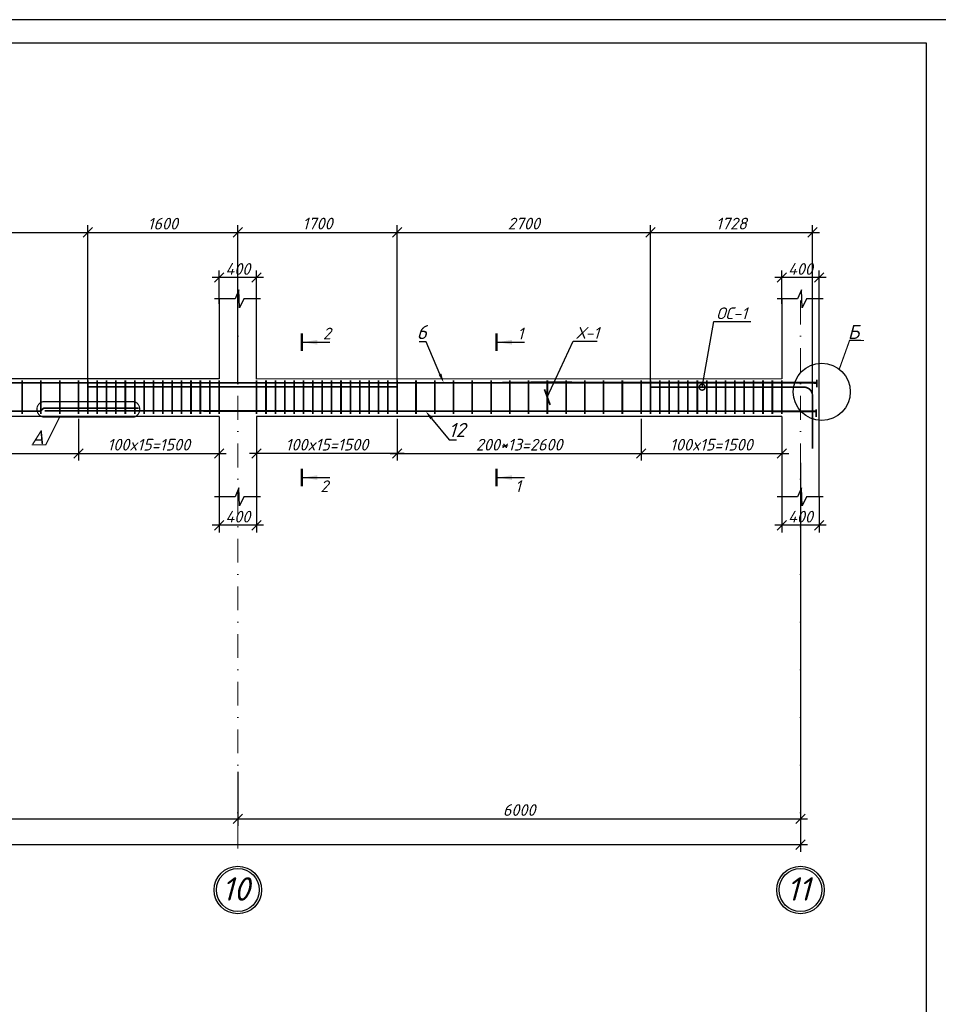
# Model space of a CAD drawing. Header units: millimetres. Extents: x -33345 to 4712671, y -3392 to 121473.
# Tile 553 of 656: x 2796276 to 2815869, y 65501 to 86501. Entities that reach past the tile are written whole.
import ezdxf
from ezdxf import colors
from ezdxf.entities.mleader import LeaderData, LeaderLine
from ezdxf.math import Vec2, Vec3

# ---------------------------------------------------------------- set-up
doc = ezdxf.new("R2010")
doc.units = ezdxf.units.MM
doc.linetypes.add('DASHDOTX2', pattern=[50.8, 25.4, -12.7, 0, -12.7])
doc.layers.add('0.25', color=7, linetype='Continuous', lineweight=25)
doc.layers.add('Лист', color=7, linetype='Continuous')
doc.styles.add('_text', font='isocpeui.ttf')
doc.styles.add('Arch-Dim', font='isocpeui.ttf', dxfattribs={"height": 200})
doc.styles.add('GOST 2.304', font='isocpeui.ttf')
doc.styles.add('Тохир', font='isocpeui.ttf', dxfattribs={"oblique": 2, "height": 250})
doc.dimstyles.new('Islom 94', dxfattribs={"dimtxt": 250, "dimasz": 200, "dimexe": 150, "dimexo": 100, "dimgap": 60, "dimtad": 1, "dimdec": 0, "dimtxsty": '_text', "dimblk": 'OBLIQUE', "dimcen": 0, "dimdle": 150, "dimadec": 0, "dimazin": 0, "dimtfac": 1, "dimtdec": 0, "dimtmove": 0, "dimatfit": 3, "dimfxl": 1, "dimarcsym": 0})

# ---------------------------------------------------------------- blocks, each defined once
blk = doc.blocks.new('*U327')
at = {"layer": '0.25', "color": 5, "linetype": 'Continuous', "lineweight": 25, "ltscale": 100}
blk.add_lwpolyline([(-125914, 0), (0, 0), (0, 42000), (-125914, 42000), (-125914, 0)], dxfattribs=at)
at = {"layer": '0.25', "color": 7, "linetype": 'Continuous', "lineweight": 30, "ltscale": 100}
blk.add_lwpolyline([(-123914, 500), (-500, 500), (-500, 41500), (-123914, 41500), (-123914, 500)], dxfattribs=at)
blk = doc.blocks.new('_Oblique')
at = {"color": 0, "linetype": 'ByBlock', "lineweight": -2}
blk.add_line((-0.5, -0.5), (0.5, 0.5), dxfattribs=at)
blk = doc.blocks.new('*D1353')
at = {"color": 0, "lineweight": -2, "ltscale": 10, "transparency": 16777216}
for p, q in [((2800529, 76322), (2800529, 75567)), ((2801329, 76322), (2801329, 75567)), ((2801479, 75717), (2800379, 75717))]:
    blk.add_line(p, q, dxfattribs=at)
at = {"layer": 'Defpoints', "color": 0, "ltscale": 10, "transparency": 16777216}
for p in [(2800529, 76422), (2801329, 76422), (2800529, 75717)]:
    blk.add_point(p, dxfattribs=at)
at = {"color": 0, "lineweight": -2, "ltscale": 10, "transparency": 16777216, "xscale": 200, "yscale": 200, "zscale": 200, "rotation": 180}
blk.add_blockref('_Oblique', (2800529, 75717), dxfattribs=at)
at = {"color": 0, "lineweight": -2, "ltscale": 10, "transparency": 16777216, "xscale": 200, "yscale": 200, "zscale": 200}
blk.add_blockref('_Oblique', (2801329, 75717), dxfattribs=at)
at = {"color": 0, "ltscale": 10, "transparency": 16777216, "insert": (2800929, 75902), "char_height": 250, "attachment_point": 5, "style": '_text'}
blk.add_mtext('400', dxfattribs=at)
blk = doc.blocks.new('*D1354')
at = {"color": 0, "lineweight": -2, "ltscale": 10, "transparency": 16777216}
for p, q in [((2800529, 80439), (2800529, 81150)), ((2801329, 80439), (2801329, 81150)), ((2801479, 81000), (2800379, 81000))]:
    blk.add_line(p, q, dxfattribs=at)
at = {"layer": 'Defpoints', "color": 0, "ltscale": 10, "transparency": 16777216}
for p in [(2800529, 81000), (2800529, 80339), (2801329, 80339)]:
    blk.add_point(p, dxfattribs=at)
at = {"color": 0, "lineweight": -2, "ltscale": 10, "transparency": 16777216, "xscale": 200, "yscale": 200, "zscale": 200, "rotation": 180}
blk.add_blockref('_Oblique', (2800529, 81000), dxfattribs=at)
at = {"color": 0, "lineweight": -2, "ltscale": 10, "transparency": 16777216, "xscale": 200, "yscale": 200, "zscale": 200}
blk.add_blockref('_Oblique', (2801329, 81000), dxfattribs=at)
at = {"color": 0, "ltscale": 10, "transparency": 16777216, "insert": (2800929, 81185), "char_height": 250, "attachment_point": 5, "style": '_text'}
blk.add_mtext('400', dxfattribs=at)
blk = doc.blocks.new('*D1355')
at = {"color": 0, "lineweight": -2, "ltscale": 10, "transparency": 16777216}
for p, q in [((2812529, 76322), (2812529, 75567)), ((2813329, 76322), (2813329, 75567)), ((2813479, 75717), (2812379, 75717))]:
    blk.add_line(p, q, dxfattribs=at)
at = {"layer": 'Defpoints', "color": 0, "ltscale": 10, "transparency": 16777216}
for p in [(2812529, 76422), (2813329, 76422), (2812529, 75717)]:
    blk.add_point(p, dxfattribs=at)
at = {"color": 0, "lineweight": -2, "ltscale": 10, "transparency": 16777216, "xscale": 200, "yscale": 200, "zscale": 200, "rotation": 180}
blk.add_blockref('_Oblique', (2812529, 75717), dxfattribs=at)
at = {"color": 0, "lineweight": -2, "ltscale": 10, "transparency": 16777216, "xscale": 200, "yscale": 200, "zscale": 200}
blk.add_blockref('_Oblique', (2813329, 75717), dxfattribs=at)
at = {"color": 0, "ltscale": 10, "transparency": 16777216, "insert": (2812929, 75902), "char_height": 250, "attachment_point": 5, "style": '_text'}
blk.add_mtext('400', dxfattribs=at)
blk = doc.blocks.new('*D1356')
at = {"color": 0, "lineweight": -2, "ltscale": 10, "transparency": 16777216}
for p, q in [((2812529, 80439), (2812529, 81150)), ((2813329, 80439), (2813329, 81150)), ((2813479, 81000), (2812379, 81000))]:
    blk.add_line(p, q, dxfattribs=at)
at = {"layer": 'Defpoints', "color": 0, "ltscale": 10, "transparency": 16777216}
for p in [(2812529, 81000), (2812529, 80339), (2813329, 80339)]:
    blk.add_point(p, dxfattribs=at)
at = {"color": 0, "lineweight": -2, "ltscale": 10, "transparency": 16777216, "xscale": 200, "yscale": 200, "zscale": 200, "rotation": 180}
blk.add_blockref('_Oblique', (2812529, 81000), dxfattribs=at)
at = {"color": 0, "lineweight": -2, "ltscale": 10, "transparency": 16777216, "xscale": 200, "yscale": 200, "zscale": 200}
blk.add_blockref('_Oblique', (2813329, 81000), dxfattribs=at)
at = {"color": 0, "ltscale": 10, "transparency": 16777216, "insert": (2812929, 81185), "char_height": 250, "attachment_point": 5, "style": '_text'}
blk.add_mtext('400', dxfattribs=at)
blk = doc.blocks.new('*D2859')
at = {"color": 0, "lineweight": -2, "ltscale": 10, "transparency": 16777216}
for p, q in [((2812929, 77052), (2812929, 68756)), ((2694129, 74194), (2694129, 68756)), ((2813079, 68906), (2693979, 68906))]:
    blk.add_line(p, q, dxfattribs=at)
at = {"layer": 'Defpoints', "color": 0, "ltscale": 10, "transparency": 16777216}
for p in [(2812929, 77152), (2694129, 74294, 1359241), (2694129, 68906)]:
    blk.add_point(p, dxfattribs=at)
at = {"color": 0, "lineweight": -2, "ltscale": 10, "transparency": 16777216, "xscale": 200, "yscale": 200, "zscale": 200, "rotation": 180}
blk.add_blockref('_Oblique', (2694129, 68906), dxfattribs=at)
at = {"color": 0, "lineweight": -2, "ltscale": 10, "transparency": 16777216, "xscale": 200, "yscale": 200, "zscale": 200}
blk.add_blockref('_Oblique', (2812929, 68906), dxfattribs=at)
at = {"color": 0, "ltscale": 10, "transparency": 16777216, "insert": (2753529, 69091), "char_height": 250, "attachment_point": 5, "style": '_text'}
blk.add_mtext('59400', dxfattribs=at)
blk = doc.blocks.new('*D1462')
at = {"color": 0, "lineweight": -2, "ltscale": 10, "transparency": 16777216}
for p, q in [((2797529, 77991), (2797529, 77102)), ((2800529, 77759), (2800529, 77102)), ((2797379, 77252), (2800679, 77252))]:
    blk.add_line(p, q, dxfattribs=at)
at = {"layer": 'Defpoints', "color": 0, "ltscale": 10, "transparency": 16777216}
for p in [(2797529, 78091), (2800529, 77859), (2800529, 77252)]:
    blk.add_point(p, dxfattribs=at)
at = {"color": 0, "lineweight": -2, "ltscale": 10, "transparency": 16777216, "xscale": 200, "yscale": 200, "zscale": 200, "rotation": 180}
blk.add_blockref('_Oblique', (2797529, 77252), dxfattribs=at)
at = {"color": 0, "lineweight": -2, "ltscale": 10, "transparency": 16777216, "xscale": 200, "yscale": 200, "zscale": 200}
blk.add_blockref('_Oblique', (2800529, 77252), dxfattribs=at)
at = {"color": 0, "ltscale": 10, "transparency": 16777216, "insert": (2799029, 77437), "char_height": 250, "attachment_point": 5, "style": '_text'}
blk.add_mtext('100x15=1500', dxfattribs=at)
blk = doc.blocks.new('*D1463')
at = {"color": 0, "lineweight": -2, "ltscale": 10, "transparency": 16777216}
for p, q in [((2792329, 77877), (2792329, 77102)), ((2797529, 77877), (2797529, 77102)), ((2792179, 77252), (2797679, 77252))]:
    blk.add_line(p, q, dxfattribs=at)
at = {"layer": 'Defpoints', "color": 0, "ltscale": 10, "transparency": 16777216}
for p in [(2792329, 77977, 1359241), (2797529, 77977, 1359241), (2797529, 77252)]:
    blk.add_point(p, dxfattribs=at)
at = {"color": 0, "lineweight": -2, "ltscale": 10, "transparency": 16777216, "xscale": 200, "yscale": 200, "zscale": 200, "rotation": 180}
blk.add_blockref('_Oblique', (2792329, 77252), dxfattribs=at)
at = {"color": 0, "lineweight": -2, "ltscale": 10, "transparency": 16777216, "xscale": 200, "yscale": 200, "zscale": 200}
blk.add_blockref('_Oblique', (2797529, 77252), dxfattribs=at)
at = {"color": 0, "ltscale": 10, "transparency": 16777216, "insert": (2794929, 77437), "char_height": 250, "attachment_point": 5, "style": '_text'}
blk.add_mtext('200*13=2600', dxfattribs=at)
blk = doc.blocks.new('*D1464')
at = {"color": 0, "lineweight": -2, "ltscale": 10, "transparency": 16777216}
for p, q in [((2809529, 77991), (2809529, 77102)), ((2812529, 77759), (2812529, 77102)), ((2809379, 77252), (2812679, 77252))]:
    blk.add_line(p, q, dxfattribs=at)
at = {"layer": 'Defpoints', "color": 0, "ltscale": 10, "transparency": 16777216}
for p in [(2809529, 78091), (2812529, 77859), (2812529, 77252)]:
    blk.add_point(p, dxfattribs=at)
at = {"color": 0, "lineweight": -2, "ltscale": 10, "transparency": 16777216, "xscale": 200, "yscale": 200, "zscale": 200, "rotation": 180}
blk.add_blockref('_Oblique', (2809529, 77252), dxfattribs=at)
at = {"color": 0, "lineweight": -2, "ltscale": 10, "transparency": 16777216, "xscale": 200, "yscale": 200, "zscale": 200}
blk.add_blockref('_Oblique', (2812529, 77252), dxfattribs=at)
at = {"color": 0, "ltscale": 10, "transparency": 16777216, "insert": (2811029, 77437), "char_height": 250, "attachment_point": 5, "style": '_text'}
blk.add_mtext('100x15=1500', dxfattribs=at)
blk = doc.blocks.new('*D1465')
at = {"color": 0, "lineweight": -2, "ltscale": 10, "transparency": 16777216}
for p, q in [((2804329, 77877), (2804329, 77102)), ((2809529, 77877), (2809529, 77102)), ((2804179, 77252), (2809679, 77252))]:
    blk.add_line(p, q, dxfattribs=at)
at = {"layer": 'Defpoints', "color": 0, "ltscale": 10, "transparency": 16777216}
for p in [(2804329, 77977, 1359241), (2809529, 77977, 1359241), (2809529, 77252)]:
    blk.add_point(p, dxfattribs=at)
at = {"color": 0, "lineweight": -2, "ltscale": 10, "transparency": 16777216, "xscale": 200, "yscale": 200, "zscale": 200, "rotation": 180}
blk.add_blockref('_Oblique', (2804329, 77252), dxfattribs=at)
at = {"color": 0, "lineweight": -2, "ltscale": 10, "transparency": 16777216, "xscale": 200, "yscale": 200, "zscale": 200}
blk.add_blockref('_Oblique', (2809529, 77252), dxfattribs=at)
at = {"color": 0, "ltscale": 10, "transparency": 16777216, "insert": (2806929, 77437), "char_height": 250, "attachment_point": 5, "style": '_text'}
blk.add_mtext('200*13=2600', dxfattribs=at)
blk = doc.blocks.new('*D1472')
at = {"color": 0, "lineweight": -2, "ltscale": 10, "transparency": 16777216}
for p, q in [((2804329, 77991), (2804329, 77102)), ((2801329, 77759), (2801329, 77102)), ((2804479, 77252), (2801179, 77252))]:
    blk.add_line(p, q, dxfattribs=at)
at = {"layer": 'Defpoints', "color": 0, "ltscale": 10, "transparency": 16777216}
for p in [(2804329, 78091), (2801329, 77859), (2801329, 77252)]:
    blk.add_point(p, dxfattribs=at)
at = {"color": 0, "lineweight": -2, "ltscale": 10, "transparency": 16777216, "xscale": 200, "yscale": 200, "zscale": 200, "rotation": 180}
blk.add_blockref('_Oblique', (2801329, 77252), dxfattribs=at)
at = {"color": 0, "lineweight": -2, "ltscale": 10, "transparency": 16777216, "xscale": 200, "yscale": 200, "zscale": 200}
blk.add_blockref('_Oblique', (2804329, 77252), dxfattribs=at)
at = {"color": 0, "ltscale": 10, "transparency": 16777216, "insert": (2802829, 77437), "char_height": 250, "attachment_point": 5, "style": '_text'}
blk.add_mtext('100x15=1500', dxfattribs=at)
blk = doc.blocks.new('*D2927')
at = {"color": 0, "lineweight": -2, "transparency": 16777216}
for p, q in [((2792329, 78773), (2792329, 82116)), ((2797729, 78769), (2797729, 82116)), ((2792179, 81966), (2797879, 81966))]:
    blk.add_line(p, q, dxfattribs=at)
at = {"layer": 'Defpoints', "color": 0, "transparency": 16777216}
for p in [(2797729, 81966), (2792329, 78673, 1359241), (2797729, 78669, 1359241)]:
    blk.add_point(p, dxfattribs=at)
at = {"color": 0, "lineweight": -2, "transparency": 16777216, "xscale": 200, "yscale": 200, "zscale": 200, "rotation": 180}
blk.add_blockref('_Oblique', (2792329, 81966), dxfattribs=at)
at = {"color": 0, "lineweight": -2, "transparency": 16777216, "xscale": 200, "yscale": 200, "zscale": 200}
blk.add_blockref('_Oblique', (2797729, 81966), dxfattribs=at)
at = {"color": 0, "lineweight": 0, "transparency": 16777216, "insert": (2795029, 82153), "char_height": 250, "attachment_point": 5, "style": '_text'}
blk.add_mtext('2700', dxfattribs=at)
blk = doc.blocks.new('*D2928')
at = {"color": 0, "lineweight": -2, "transparency": 16777216}
for p, q in [((2797729, 78769), (2797729, 82116)), ((2800929, 78771), (2800929, 82116)), ((2797579, 81966), (2801079, 81966))]:
    blk.add_line(p, q, dxfattribs=at)
at = {"layer": 'Defpoints', "color": 0, "transparency": 16777216}
for p in [(2800929, 81966), (2797729, 78669, 1359241), (2800929, 78671, 1359241)]:
    blk.add_point(p, dxfattribs=at)
at = {"color": 0, "lineweight": -2, "transparency": 16777216, "xscale": 200, "yscale": 200, "zscale": 200, "rotation": 180}
blk.add_blockref('_Oblique', (2797729, 81966), dxfattribs=at)
at = {"color": 0, "lineweight": -2, "transparency": 16777216, "xscale": 200, "yscale": 200, "zscale": 200}
blk.add_blockref('_Oblique', (2800929, 81966), dxfattribs=at)
at = {"color": 0, "lineweight": 0, "transparency": 16777216, "insert": (2799329, 82151), "char_height": 250, "attachment_point": 5, "style": '_text'}
blk.add_mtext('1600', dxfattribs=at)
blk = doc.blocks.new('*D2929')
at = {"color": 0, "lineweight": -2, "transparency": 16777216}
for p, q in [((2800929, 78771), (2800929, 82116)), ((2804329, 78773), (2804329, 82116)), ((2800779, 81966), (2804479, 81966))]:
    blk.add_line(p, q, dxfattribs=at)
at = {"layer": 'Defpoints', "color": 0, "transparency": 16777216}
for p in [(2804329, 81966), (2800929, 78671, 1359241), (2804329, 78673, 1359241)]:
    blk.add_point(p, dxfattribs=at)
at = {"color": 0, "lineweight": -2, "transparency": 16777216, "xscale": 200, "yscale": 200, "zscale": 200, "rotation": 180}
blk.add_blockref('_Oblique', (2800929, 81966), dxfattribs=at)
at = {"color": 0, "lineweight": -2, "transparency": 16777216, "xscale": 200, "yscale": 200, "zscale": 200}
blk.add_blockref('_Oblique', (2804329, 81966), dxfattribs=at)
at = {"color": 0, "lineweight": 0, "transparency": 16777216, "insert": (2802629, 82153), "char_height": 250, "attachment_point": 5, "style": '_text'}
blk.add_mtext('1700', dxfattribs=at)
blk = doc.blocks.new('*D2930')
at = {"color": 0, "lineweight": -2, "transparency": 16777216}
for p, q in [((2804329, 78773), (2804329, 82116)), ((2809729, 78763), (2809729, 82116)), ((2804179, 81966), (2809879, 81966))]:
    blk.add_line(p, q, dxfattribs=at)
at = {"layer": 'Defpoints', "color": 0, "transparency": 16777216}
for p in [(2809729, 81966), (2804329, 78673, 1359241), (2809729, 78663, 1359241)]:
    blk.add_point(p, dxfattribs=at)
at = {"color": 0, "lineweight": -2, "transparency": 16777216, "xscale": 200, "yscale": 200, "zscale": 200, "rotation": 180}
blk.add_blockref('_Oblique', (2804329, 81966), dxfattribs=at)
at = {"color": 0, "lineweight": -2, "transparency": 16777216, "xscale": 200, "yscale": 200, "zscale": 200}
blk.add_blockref('_Oblique', (2809729, 81966), dxfattribs=at)
at = {"color": 0, "lineweight": 0, "transparency": 16777216, "insert": (2807029, 82153), "char_height": 250, "attachment_point": 5, "style": '_text'}
blk.add_mtext('2700', dxfattribs=at)
blk = doc.blocks.new('*D2931')
at = {"color": 0, "lineweight": -2, "transparency": 16777216}
for p, q in [((2809729, 78763), (2809729, 82116)), ((2813185, 78479), (2813185, 82116)), ((2809579, 81966), (2813335, 81966))]:
    blk.add_line(p, q, dxfattribs=at)
at = {"layer": 'Defpoints', "color": 0, "transparency": 16777216}
for p in [(2813185, 81966), (2809729, 78663, 1359241), (2813185, 78379, 1359241)]:
    blk.add_point(p, dxfattribs=at)
at = {"color": 0, "lineweight": -2, "transparency": 16777216, "xscale": 200, "yscale": 200, "zscale": 200, "rotation": 180}
blk.add_blockref('_Oblique', (2809729, 81966), dxfattribs=at)
at = {"color": 0, "lineweight": -2, "transparency": 16777216, "xscale": 200, "yscale": 200, "zscale": 200}
blk.add_blockref('_Oblique', (2813185, 81966), dxfattribs=at)
at = {"color": 0, "lineweight": 0, "transparency": 16777216, "insert": (2811457, 82153), "char_height": 250, "attachment_point": 5, "style": '_text'}
blk.add_mtext('1728', dxfattribs=at)
blk = doc.blocks.new('_DotSmall')
at = {"color": 0, "linetype": 'ByBlock', "const_width": 0.5}
blk.add_lwpolyline([(-0.0625, 0, 1), (0.0625, 0, 1)], format="xyb", close=True, dxfattribs=at)
blk = doc.blocks.new('_ArchTick')
at = {"color": 0, "linetype": 'ByBlock', "const_width": 0.15}
blk.add_lwpolyline([(-0.5, -0.5), (0.5, 0.5)], dxfattribs=at)
blk = doc.blocks.new('*D2941')
at = {"color": 0, "lineweight": -2, "ltscale": 10, "transparency": 16777216}
for p, q in [((2788929, 70407), (2788929, 69310)), ((2800929, 70463), (2800929, 69310)), ((2788779, 69460), (2801079, 69460))]:
    blk.add_line(p, q, dxfattribs=at)
at = {"layer": 'Defpoints', "color": 0, "ltscale": 10, "transparency": 16777216}
for p in [(2800929, 70563), (2788929, 70507), (2800929, 69460)]:
    blk.add_point(p, dxfattribs=at)
at = {"color": 0, "lineweight": -2, "ltscale": 10, "transparency": 16777216, "xscale": 200, "yscale": 200, "zscale": 200, "rotation": 180}
blk.add_blockref('_Oblique', (2788929, 69460), dxfattribs=at)
at = {"color": 0, "lineweight": -2, "ltscale": 10, "transparency": 16777216, "xscale": 200, "yscale": 200, "zscale": 200}
blk.add_blockref('_Oblique', (2800929, 69460), dxfattribs=at)
at = {"color": 0, "ltscale": 10, "transparency": 16777216, "insert": (2794929, 69645), "char_height": 250, "attachment_point": 5, "style": '_text'}
blk.add_mtext('6000', dxfattribs=at)
blk = doc.blocks.new('*D2942')
at = {"color": 0, "lineweight": -2, "ltscale": 10, "transparency": 16777216}
for p, q in [((2812929, 70575), (2812929, 69310)), ((2800929, 70463), (2800929, 69310)), ((2800779, 69460), (2813079, 69460))]:
    blk.add_line(p, q, dxfattribs=at)
at = {"layer": 'Defpoints', "color": 0, "ltscale": 10, "transparency": 16777216}
for p in [(2800929, 70563), (2812929, 70675), (2812929, 69460)]:
    blk.add_point(p, dxfattribs=at)
at = {"color": 0, "lineweight": -2, "ltscale": 10, "transparency": 16777216, "xscale": 200, "yscale": 200, "zscale": 200, "rotation": 180}
blk.add_blockref('_Oblique', (2800929, 69460), dxfattribs=at)
at = {"color": 0, "lineweight": -2, "ltscale": 10, "transparency": 16777216, "xscale": 200, "yscale": 200, "zscale": 200}
blk.add_blockref('_Oblique', (2812929, 69460), dxfattribs=at)
at = {"color": 0, "ltscale": 10, "transparency": 16777216, "insert": (2806929, 69645), "char_height": 250, "attachment_point": 5, "style": '_text'}
blk.add_mtext('6000', dxfattribs=at)

msp = doc.modelspace()

# ---------------------------------------------------------------- linework, layer by layer
at = {"color": 177, "ltscale": 10, "true_color": 0x293189}
for p, q in [((2800529.328, 80553.939), (2800529.328, 78841.039)), ((2800529.328, 80550.332), (2800529.328, 78841.039)), ((2812529.328, 80553.939), (2812529.328, 78841.039)), ((2812529.328, 80550.332), (2812529.328, 78841.039)), ((2800529.328, 78041.039), (2800529.328, 76324.533)), ((2812529.328, 78041.039), (2812529.328, 76324.533))]:
    msp.add_line(p, q, dxfattribs=at)
at = {"color": 1, "linetype": 'DASHDOTX2', "lineweight": 5, "ltscale": 20}
for p, q in [((2800929.483, 80510.221), (2800929.483, 68447.111)), ((2812929.483, 80510.221), (2812929.483, 68447.111))]:
    msp.add_line(p, q, dxfattribs=at)
at = {"color": 177, "lineweight": 25, "ltscale": 10, "true_color": 0x293189}
for p, q in [((2801329.328, 78834.955), (2801329.328, 80550.332)), ((2813329.328, 76324.533), (2813329.328, 80550.332)), ((2800529.328, 78841.039), (2789329.328, 78834.955)), ((2812529.328, 78841.039), (2801329.328, 78834.955)), ((2800529.328, 78041.039), (2789329.328, 78038.644)), ((2812529.328, 78041.039), (2801329.328, 78038.644)), ((2801329.328, 78038.644), (2801329.328, 76324.533))]:
    msp.add_line(p, q, dxfattribs=at)
at = {"color": 116, "true_color": 0x136734}
for p, q in [((2802321.18, 79622.392), (2802892.888, 79622.393)), ((2806472.791, 79622.392), (2807044.499, 79622.393)), ((2802321.18, 76735.179), (2802892.888, 76735.18)), ((2806472.791, 76735.179), (2807044.499, 76735.18))]:
    msp.add_line(p, q, dxfattribs=at)
at = {"color": 7}
for points in [[(2801415.331, 80550.332), (2801057.925, 80550.332), (2800966.674, 80356.153), (2800957.891, 80549.22), (2800950.159, 80740.959), (2800868.397, 80550.332), (2800430.082, 80550.332)], [(2813415.331, 80550.332), (2813057.925, 80550.332), (2812966.674, 80356.153), (2812957.891, 80549.22), (2812950.159, 80740.959), (2812868.397, 80550.332), (2812430.082, 80550.332)], [(2801415.331, 76324.533), (2801057.925, 76324.533), (2800966.674, 76130.353), (2800957.891, 76323.42), (2800950.159, 76515.16), (2800868.397, 76324.533), (2800430.082, 76324.533)], [(2813415.331, 76324.533), (2813057.925, 76324.533), (2812966.674, 76130.353), (2812957.891, 76323.42), (2812950.159, 76515.16), (2812868.397, 76324.533), (2812430.082, 76324.533)]]:
    msp.add_lwpolyline(points, dxfattribs=at)
at = {"color": 116, "linetype": 'Continuous', "lineweight": 50, "ltscale": 100, "true_color": 0x136734}
for points in [[(2802296.181, 79437.668), (2802296.18, 79807.116)], [(2806447.791, 79437.668), (2806447.791, 79807.116)], [(2802296.181, 76550.455), (2802296.18, 76919.903)], [(2806447.791, 76550.455), (2806447.791, 76919.903)]]:
    msp.add_lwpolyline(points, dxfattribs=at)
at = {"color": 18, "true_color": 0x000000, "const_width": 25}
for points in [[(2813756.021, 79046.259), (2813976.903, 79661.618), (2814281.715, 79660.603)], [(2797130.405, 78028.795), (2796833.612, 77435.57), (2796528.801, 77434.555)]]:
    msp.add_lwpolyline(points, dxfattribs=at)
at = {"ltscale": 100, "const_width": 36.895, "elevation": -1359241.496}
msp.add_lwpolyline([(2813278.283, 78760.546), (2792025.792, 78755.928)], dxfattribs=at)
at = {"color": 32, "ltscale": 100, "true_color": 0xcd6928, "const_width": 36.895}
for points in [[(2796329.328, 78810.129), (2796329.328, 78091.476)], [(2796729.328, 78810.129), (2796729.328, 78091.476)], [(2797129.328, 78810.129), (2797129.328, 78091.476)], [(2797529.328, 78810.129), (2797529.328, 78091.476)], [(2797729.328, 78810.129), (2797729.328, 78091.476)], [(2797929.328, 78810.129), (2797929.328, 78091.476)], [(2798129.328, 78810.129), (2798129.328, 78091.476)], [(2798129.328, 78810.129), (2798129.328, 78091.476)], [(2798329.328, 78810.129), (2798329.328, 78091.476)], [(2798529.328, 78810.129), (2798529.328, 78091.476)], [(2798729.328, 78810.129), (2798729.328, 78091.476)], [(2798929.328, 78810.129), (2798929.328, 78091.476)], [(2799129.328, 78810.129), (2799129.328, 78091.476)], [(2799329.328, 78810.129), (2799329.328, 78091.476)], [(2799529.328, 78810.129), (2799529.328, 78091.476)], [(2799729.328, 78810.129), (2799729.328, 78091.476)], [(2799929.328, 78810.129), (2799929.328, 78091.476)], [(2800129.328, 78810.129), (2800129.328, 78091.476)], [(2800329.328, 78810.129), (2800329.328, 78091.476)], [(2800529.328, 78810.129), (2800529.328, 78091.476)], [(2801329.328, 78810.129), (2801329.328, 78091.476)], [(2801529.328, 78810.129), (2801529.328, 78091.476)], [(2801729.328, 78810.129), (2801729.328, 78091.476)], [(2801929.328, 78810.129), (2801929.328, 78091.476)], [(2802129.328, 78810.129), (2802129.328, 78091.476)], [(2802329.328, 78810.129), (2802329.328, 78091.476)], [(2802529.328, 78810.129), (2802529.328, 78091.476)], [(2802729.328, 78810.129), (2802729.328, 78091.476)], [(2802929.328, 78810.129), (2802929.328, 78091.476)], [(2803129.328, 78810.129), (2803129.328, 78091.476)], [(2803329.328, 78810.129), (2803329.328, 78091.476)], [(2803529.328, 78810.129), (2803529.328, 78091.476)], [(2803729.328, 78810.129), (2803729.328, 78091.476)], [(2803729.328, 78810.129), (2803729.328, 78091.476)], [(2803929.328, 78810.129), (2803929.328, 78091.476)], [(2804129.328, 78810.129), (2804129.328, 78091.476)], [(2804329.328, 78810.129), (2804329.328, 78091.476)], [(2804729.328, 78810.129), (2804729.328, 78091.476)], [(2805129.328, 78810.129), (2805129.328, 78091.476)], [(2805529.328, 78810.129), (2805529.328, 78091.476)], [(2805929.328, 78810.129), (2805929.328, 78091.476)], [(2806329.328, 78810.129), (2806329.328, 78091.476)], [(2806729.328, 78810.129), (2806729.328, 78091.476)], [(2807129.328, 78810.129), (2807129.328, 78091.476)], [(2807529.328, 78810.129), (2807529.328, 78091.476)], [(2807929.328, 78810.129), (2807929.328, 78091.476)], [(2808329.328, 78810.129), (2808329.328, 78091.476)], [(2808729.328, 78810.129), (2808729.328, 78091.476)], [(2809129.328, 78810.129), (2809129.328, 78091.476)], [(2809529.328, 78810.129), (2809529.328, 78091.476)], [(2809729.328, 78810.129), (2809729.328, 78091.476)], [(2809929.328, 78810.129), (2809929.328, 78091.476)], [(2810129.328, 78810.129), (2810129.328, 78091.476)], [(2810129.328, 78810.129), (2810129.328, 78091.476)], [(2810329.328, 78810.129), (2810329.328, 78091.476)], [(2810529.328, 78810.129), (2810529.328, 78091.476)], [(2810729.328, 78810.129), (2810729.328, 78091.476)], [(2810929.328, 78810.129), (2810929.328, 78091.476)], [(2811129.328, 78810.129), (2811129.328, 78091.476)], [(2811329.328, 78810.129), (2811329.328, 78091.476)], [(2811529.328, 78810.129), (2811529.328, 78091.476)], [(2811729.328, 78810.129), (2811729.328, 78091.476)], [(2811929.328, 78810.129), (2811929.328, 78091.476)], [(2812129.328, 78810.129), (2812129.328, 78091.476)], [(2812329.328, 78810.129), (2812329.328, 78091.476)], [(2812529.328, 78810.129), (2812529.328, 78091.476)]]:
    msp.add_lwpolyline(points, dxfattribs=at)
at = {"ltscale": 100, "const_width": 36.895}
for points in [[(2813278.283, 78753.156), (2807174.421, 78768.405)], [(2813278.283, 78822.147), (2813278.283, 78657.728)], [(2813261.322, 78148.499), (2813211.962, 78148.505), (2796811.846, 78158.124)], [(2813261.322, 78193.046), (2813261.322, 78028.627)]]:
    msp.add_lwpolyline(points, dxfattribs=at)
at = {"color": 5, "ltscale": 100, "const_width": 36.895}
msp.add_lwpolyline([(2797729.328, 78668.616), (2804329.328, 78672.533)], dxfattribs=at)
at = {"color": 5, "ltscale": 100, "const_width": 35}
msp.add_lwpolyline([(2813184.884, 77350.882), (2813184.884, 78484.451, 0.432221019), (2812995.314, 78662.781), (2809729.328, 78662.781)], format="xyb", dxfattribs=at)
at = {"color": 18, "true_color": 0x000000, "const_width": 25}
msp.add_lwpolyline([(2798729.059, 78028.795), (2796772.938, 78028.795, -0.795863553), (2796772.938, 78354.718), (2798729.059, 78354.718, -0.661963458), (2798729.059, 78028.795)], format="xyb", dxfattribs=at)
at = {"ltscale": 100, "const_width": 36.895}
msp.add_lwpolyline([(2798812.661, 78215.906), (2796811.89, 78218.124), (2796811.89, 78218.124), (2796811.89, 78218.124), (2796811.89, 78218.124, 0.177499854), (2796773.103, 78203.938), (2796726.838, 78164.814, -0.177499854), (2796688.052, 78150.629), (2791395.908, 78151.277), (2774995.793, 78160.896)], format="xyb", dxfattribs=at)
at = {"color": 18, "true_color": 0x000000}
msp.add_circle((2813383.006, 78564.481), 608.883, dxfattribs=at)
at = {"color": 18, "ltscale": 15, "true_color": 0x000000}
for centre in [(2800929.483, 67939.597), (2812929.483, 67939.597)]:
    msp.add_circle(centre, 507.514, dxfattribs=at)
at = {"color": 1, "lineweight": 30, "ltscale": 15}
for centre in [(2800929.483, 67939.597), (2812929.483, 67939.597)]:
    msp.add_circle(centre, 457.514, dxfattribs=at)
at = {"color": 116, "true_color": 0x136734}
for points in [[(2802321.18, 79622.392), (2802621.631, 79672.671), (2802621.631, 79572.115)], [(2806472.791, 79622.392), (2806773.241, 79672.671), (2806773.241, 79572.115)], [(2802321.18, 76735.179), (2802621.631, 76785.458), (2802621.631, 76684.902)], [(2806472.791, 76735.179), (2806773.241, 76785.458), (2806773.241, 76684.902)]]:
    msp.add_solid(points, dxfattribs=at)

# ---------------------------------------------------------------- block references
at = {"layer": 'Лист', "ltscale": 100, "transparency": 33554687}
msp.add_blockref('*U327', (2816119.017, 44501.326, 1359241.5), dxfattribs=at)

# ---------------------------------------------------------------- texts
at = {"color": 18, "true_color": 0x000000, "style": 'Arch-Dim'}
msp.add_text('Б', height=300, dxfattribs=at).set_placement((2813938.421, 79692.413))
at = {"color": 116, "true_color": 0x136734, "style": '_text'}
for s, p in [('2', (2802690.234, 76426.34)), ('1', (2806841.844, 76426.34))]:
    msp.add_text(s, height=250, dxfattribs=at).set_placement(p)
at = {"color": 116, "true_color": 0x136734, "char_height": 250, "width": 186.33523, "attachment_point": 1, "style": '_text'}
for s, insert in [('2', (2802743.655, 79933.296)), ('1', (2806895.266, 79933.296))]:
    msp.add_mtext(s, dxfattribs=dict(at, insert=insert))
at = {"color": 18, "true_color": 0x000000, "insert": (2796791.072, 77746.324), "char_height": 300, "width": 227.18182, "attachment_point": 3, "style": 'Arch-Dim'}
msp.add_mtext('A', dxfattribs=at)
at = {"char_height": 500, "width": 333.15362, "attachment_point": 9, "style": 'GOST 2.304'}
for s, insert in [('10', (2801181.401, 67711.611, 473082.499)), ('11', (2813137.481, 67711.611, 473082.499))]:
    msp.add_mtext(s, dxfattribs=dict(at, insert=insert))

# ---------------------------------------------------------------- dimensions: what is measured, and where the dimension line sits
at = {"color": 154, "lineweight": 0}
for base, p1, p2, picture, middle in [((2797729.328, 81965.919, -1359241.496), (2792329.328, 78672.533), (2797729.328, 78668.616), '*D2927', (2795029.328, 82152.529, -1359241.496)), ((2800929.483, 81965.919, -1359241.496), (2797729.328, 78668.616), (2800929.483, 78670.515), '*D2928', (2799329.405, 82150.919, -1359241.496)), ((2804329.328, 81965.919, -1359241.496), (2800929.483, 78670.515), (2804329.328, 78672.533), '*D2929', (2802629.405, 82152.529, -1359241.496)), ((2809729.328, 81965.919, -1359241.496), (2804329.328, 78672.533), (2809729.328, 78662.781), '*D2930', (2807029.328, 82152.529, -1359241.496)), ((2813184.884, 81965.919, -1359241.496), (2809729.328, 78662.781), (2813184.884, 78378.581), '*D2931', (2811457.106, 82152.529, -1359241.496))]:
    dim = msp.add_linear_dim(base=base, p1=p1, p2=p2, dimstyle='Islom 94', override={"dimlfac": 0.5, "dimtmove": 1}, dxfattribs=at)
    dim.commit()
    dim.dimension.update_dxf_attribs({"geometry": picture, "text_midpoint": middle})
at = {"color": 177, "ltscale": 10, "true_color": 0x293189}
for base, p1, p2, text, picture, middle in [((2800529.328, 80999.817), (2801329.328, 80338.989), (2800529.328, 80338.989), '400', '*D1354', (2800929.328, 81184.817)), ((2812529.328, 80999.817), (2813329.328, 80338.989), (2812529.328, 80338.989), '400', '*D1356', (2812929.328, 81184.817)), ((2797529.328, 77251.951, -1359241.496), (2792329.328, 77977.376), (2797529.328, 77977.376), '200*13=<>', '*D1463', (2794929.328, 77436.951, -1359241.496)), ((2801329.328, 77251.951), (2804329.328, 78091.476), (2801329.328, 77859.271), '100x15=<>', '*D1472', (2802829.328, 77436.951)), ((2809529.328, 77251.951, -1359241.496), (2804329.328, 77977.376), (2809529.328, 77977.376), '200*13=<>', '*D1465', (2806929.328, 77436.951, -1359241.496)), ((2800529.328, 75717.454), (2801329.328, 76421.806), (2800529.328, 76421.806), '400', '*D1353', (2800929.328, 75902.454)), ((2812529.328, 75717.454), (2813329.328, 76421.806), (2812529.328, 76421.806), '400', '*D1355', (2812929.328, 75902.454))]:
    dim = msp.add_linear_dim(base=base, p1=p1, p2=p2, text=text, dimstyle='Islom 94', override={"dimlfac": 0.5}, dxfattribs=at)
    dim.commit()
    dim.dimension.update_dxf_attribs({"geometry": picture, "text_midpoint": middle})
for base, p1, p2, picture, middle in [((2800529.328, 77251.951), (2797529.328, 78091.476), (2800529.328, 77859.271), '*D1462', (2799029.328, 77436.951)), ((2812529.328, 77251.951), (2809529.328, 78091.476), (2812529.328, 77859.271), '*D1464', (2811029.328, 77436.951))]:
    dim = msp.add_linear_dim(base=base, p1=p1, p2=p2, angle=180, text='100x15=<>', dimstyle='Islom 94', override={"dimlfac": 0.5}, dxfattribs=at)
    dim.commit()
    dim.dimension.update_dxf_attribs({"geometry": picture, "text_midpoint": middle})
for base, p1, p2, picture, middle in [((2694129.483, 68906.337, -1359241.496), (2812929.483, 77151.696, -1359241.496), (2694129.483, 74293.565), '*D2859', (2753529.483, 69091.337, -1359241.496)), ((2800929.483, 69459.503), (2788929.483, 70507.061), (2800929.483, 70563.14), '*D2941', (2794929.483, 69644.503)), ((2812929.483, 69459.503), (2800929.483, 70563.14), (2812929.483, 70675.432), '*D2942', (2806929.483, 69644.503))]:
    dim = msp.add_linear_dim(base=base, p1=p1, p2=p2, dimstyle='Islom 94', override={"dimlfac": 0.5}, dxfattribs=at)
    dim.commit()
    dim.dimension.update_dxf_attribs({"geometry": picture, "text_midpoint": middle})

# ---------------------------------------------------------------- leaders
at = {"color": 177, "lineweight": 25, "true_color": 0x293189}
ml = msp.add_multileader_mtext('Standard', dxfattribs=at)
ml.set_content('ОС-1', color=(41, 49, 137), style='Тохир')
ml.set_leader_properties()
ml.set_arrow_properties(name='DOTSMALL')
ml.build(insert=Vec2(0, 0))
ml.multileader.update_dxf_attribs({"text_left_attachment_type": 6, "text_right_attachment_type": 6, "dogleg_length": 0.36, "arrow_head_size": 250})
ctx = ml.context
ctx.base_point, ctx.char_height, ctx.arrow_head_size, ctx.plane_origin = Vec3(2811084.809, 80065.101), 250, 250, Vec3(2817488.216, 79254.58)
ctx.left_attachment, ctx.right_attachment, ctx.text_align_type = 6, 6, 1
notes = []
notes.append((ctx, [(0, (1, 1, 0), (2811084.449, 80065.101), (1, 0), 0.36, [(0, [(2810831.58, 78662.781)], 0, [])])]))
ctx.mtext.insert, ctx.mtext.alignment, ctx.mtext.flow_direction = Vec3(2811459.934, 80365.101), 2, 5
at = {"color": 226, "lineweight": 25, "true_color": 0x691c66}
ml = msp.add_multileader_mtext('Standard', dxfattribs=at)
ml.set_content('6', color=(105, 28, 102), style='Тохир')
ml.set_leader_properties()
ml.build(insert=Vec2(0, 0))
ml.multileader.update_dxf_attribs({"text_left_attachment_type": 6, "text_right_attachment_type": 6, "dogleg_length": 0.36, "arrow_head_size": 200})
ctx = ml.context
ctx.base_point, ctx.char_height, ctx.arrow_head_size, ctx.plane_origin = Vec3(2804752.237, 79627.64, -1359241.496), 300, 200, Vec3(2782883.729, 75734.397, -1359241.496)
ctx.left_attachment, ctx.right_attachment, ctx.text_align_type = 6, 6, 1
notes.append((ctx, [(0, (1, 1, 0), (2804948.437, 79627.64, -1359241.496), (-1, 0), 0.36, [(0, [(2805318.524, 78758.809, -1359241.496)], 0, [])])]))
ctx.mtext.insert, ctx.mtext.width, ctx.mtext.alignment, ctx.mtext.flow_direction = Vec3(2804850.157, 79987.64, -1359241.496), 148.95385, 2, 5
at = {"lineweight": 25}
ml = msp.add_multileader_mtext('Standard', dxfattribs=at)
ml.set_content('Х-1', color=256, style='Тохир')
ml.set_leader_properties()
ml.set_arrow_properties(name='ARCHTICK')
ml.build(insert=Vec2(0, 0))
ml.multileader.update_dxf_attribs({"text_left_attachment_type": 6, "text_right_attachment_type": 6, "dogleg_length": 0.36, "arrow_head_size": 250})
ctx = ml.context
ctx.base_point, ctx.char_height, ctx.arrow_head_size, ctx.plane_origin = Vec3(2808084.502, 79645.892), 250, 250, Vec3(2788726.029, 75472.118)
ctx.left_attachment, ctx.right_attachment, ctx.text_align_type = 6, 6, 1
notes.append((ctx, [(1, (1, 1, 0), (2808084.142, 79645.892), (1, 0), 0.36, [(0, [(2807529.328, 78450.802)], 0, [])])]))
ctx.mtext.insert, ctx.mtext.alignment, ctx.mtext.flow_direction = Vec3(2808389.551, 79945.892), 2, 5
at = {"color": 226, "lineweight": 25, "true_color": 0x691c66}
ml = msp.add_multileader_mtext('Standard', dxfattribs=at)
ml.set_content('12', color=(105, 28, 102), style='Тохир')
ml.set_leader_properties()
ml.build(insert=Vec2(0, 0))
ml.multileader.update_dxf_attribs({"text_left_attachment_type": 6, "text_right_attachment_type": 6, "dogleg_length": 0.36, "arrow_head_size": 200})
ctx = ml.context
ctx.base_point, ctx.char_height, ctx.arrow_head_size, ctx.plane_origin = Vec3(2805437.093, 77540.128), 300, 200, Vec3(2781982.453, 73646.885)
ctx.left_attachment, ctx.right_attachment, ctx.text_align_type = 6, 6, 1
notes.append((ctx, [(1, (1, 1, 0), (2805436.733, 77540.128), (1, 0), 0.36, [(0, [(2804933.336, 78152.924)], 0, [])])]))
ctx.mtext.insert, ctx.mtext.width, ctx.mtext.alignment, ctx.mtext.flow_direction = Vec3(2805600.695, 77900.128), 148.95385, 2, 5
for ctx, leaders in notes:
    for number, flags, end, landing, length, lines in leaders:
        leader = LeaderData()
        leader.index, (leader.has_last_leader_line, leader.has_dogleg_vector, leader.attachment_direction) = number, flags
        leader.last_leader_point, leader.dogleg_vector, leader.dogleg_length = Vec3(end), Vec3(landing), length
        for number, points, colour, breaks in lines:
            line = LeaderLine()
            line.index, line.vertices, line.color, line.breaks = number, Vec3.list(points), colors.encode_raw_color(colour), breaks
            leader.lines.append(line)
        ctx.leaders.append(leader)

doc.saveas('drawing.dxf')
